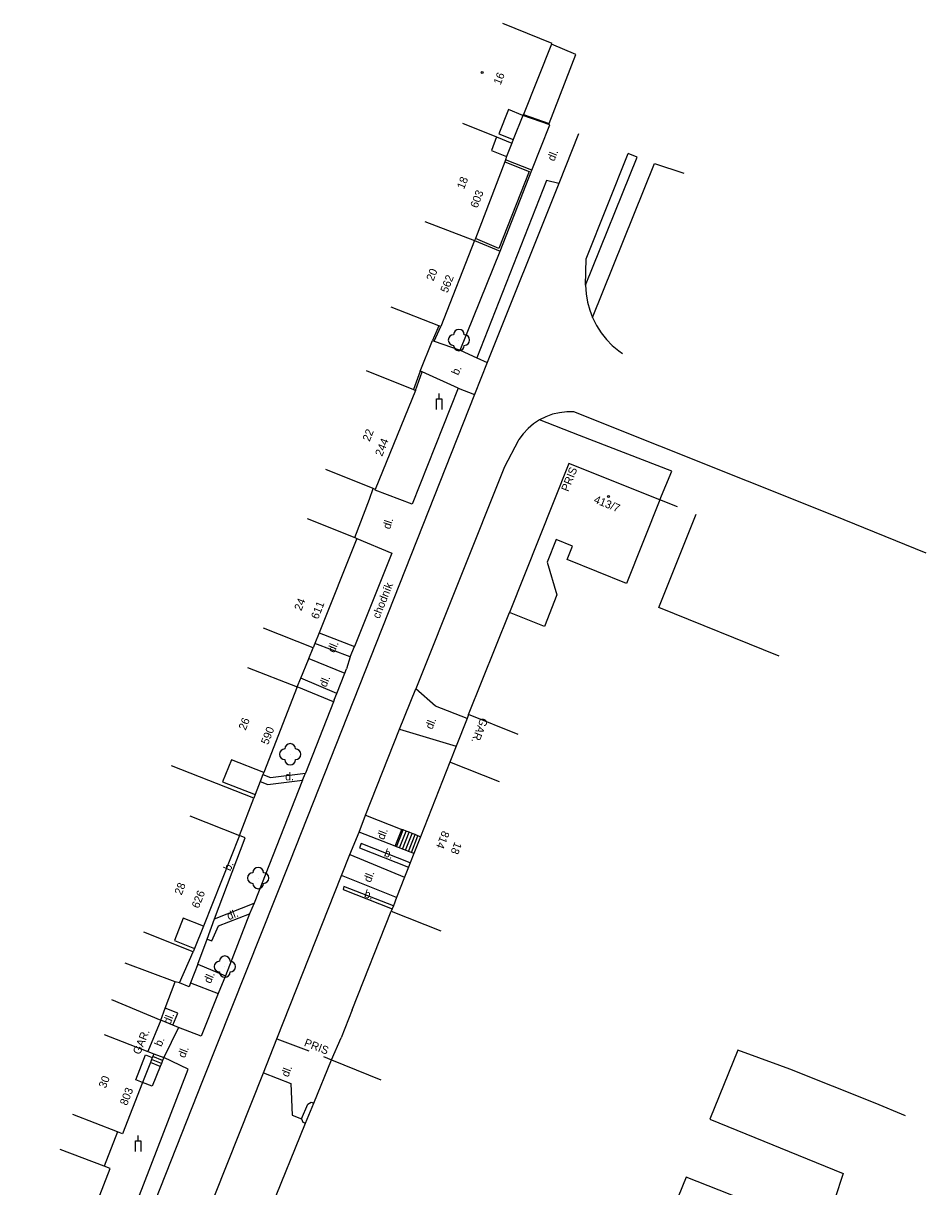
# Model space of a CAD drawing. Extents: x -577457 to -568404, y -1208466 to -1201387.
# Drawn here: x -568844.1 to -568759.4, y -1203437.4 to -1203328.3 of the extents above; entities that cross this region are included whole.
import ezdxf

# ---------------------------------------------------------------- set-up
doc = ezdxf.new("R2010")
doc.units = 0
for name, color, linetype in [('BUDOVY_MĚŘ', 7, 'Continuous'), ('BUDOVY_NEMĚŘ', 7, 'Continuous'), ('POMOC_POPIS', 7, 'Continuous'), ('ROZHRANÍ_PLOCH', 7, 'Continuous'), ('ZELEŇ', 7, 'Continuous'), ('ZN_BUDOV', 7, 'Continuous'), ('ZN_DOPLŇKOVÉ', 7, 'Continuous'), ('Č_POPIS_ORIENT', 7, 'Continuous')]:
    doc.layers.add(name, color=color, linetype=linetype)

msp = doc.modelspace()

# ---------------------------------------------------------------- linework, layer by layer
at = {"layer": 'BUDOVY_MĚŘ'}
for points in [[(-568799.17, -1203328.32), (-568794.53, -1203330.18)], [(-568794.57, -1203330.27), (-568797.21, -1203336.87)], [(-568797.25, -1203336.96), (-568798.59, -1203336.41), (-568799.51, -1203338.69), (-568798.16, -1203339.23)], [(-568797.25, -1203336.96), (-568798.16, -1203339.23)], [(-568797.21, -1203336.87), (-568797.25, -1203336.96)], [(-568802.93, -1203337.69), (-568799.73, -1203338.97)], [(-568799.73, -1203338.97), (-568800.21, -1203340.24), (-568798.78, -1203340.82)], [(-568799.73, -1203338.97), (-568798.29, -1203339.55)], [(-568798.16, -1203339.23), (-568798.29, -1203339.55)], [(-568798.29, -1203339.55), (-568798.78, -1203340.82)], [(-568798.96, -1203341.31), (-568801.71, -1203348.49)], [(-568798.89, -1203341.12), (-568798.96, -1203341.31)], [(-568798.78, -1203340.82), (-568798.89, -1203341.12)], [(-568806.45, -1203346.9), (-568801.78, -1203348.68)], [(-568801.78, -1203348.68), (-568804.96, -1203356.75)], [(-568801.71, -1203348.49), (-568801.78, -1203348.68)], [(-568805.14, -1203356.68), (-568809.61, -1203354.92)], [(-568804.96, -1203356.75), (-568805.14, -1203356.68)], [(-568811.96, -1203360.86), (-568807.52, -1203362.66)], [(-568807.33, -1203362.74), (-568811.09, -1203372.02), (-568811.28, -1203371.94)], [(-568807.52, -1203362.66), (-568807.33, -1203362.74)], [(-568784.42, -1203372.99), (-568792.95, -1203369.57), (-568798.51, -1203383.56)], [(-568811.28, -1203371.94), (-568815.72, -1203370.14)], [(-568817.48, -1203374.75), (-568813.02, -1203376.53)], [(-568813.02, -1203376.53), (-568812.83, -1203376.6)], [(-568812.83, -1203376.6), (-568816.36, -1203385.47)], [(-568816.91, -1203386.86), (-568821.56, -1203385.01)], [(-568816.36, -1203385.47), (-568816.75, -1203386.45)], [(-568816.75, -1203386.45), (-568816.91, -1203386.86)], [(-568823.06, -1203388.7), (-568818.41, -1203390.52), (-568821.55, -1203398.54)], [(-568802.48, -1203393.47), (-568803.52, -1203396.09)], [(-568802.34, -1203393.12), (-568802.48, -1203393.47)], [(-568797.69, -1203394.97), (-568802.34, -1203393.12)], [(-568803.52, -1203396.09), (-568804.11, -1203397.57)], [(-568822.49, -1203400.94), (-568830.19, -1203397.92)], [(-568821.55, -1203398.54), (-568824.59, -1203397.35), (-568825.41, -1203399.43), (-568822.37, -1203400.62)], [(-568804.11, -1203397.57), (-568806.86, -1203404.57)], [(-568799.46, -1203399.42), (-568804.11, -1203397.57)], [(-568821.89, -1203399.4), (-568822.37, -1203400.62)], [(-568821.63, -1203398.73), (-568821.89, -1203399.4)], [(-568821.55, -1203398.54), (-568821.63, -1203398.73)], [(-568822.37, -1203400.62), (-568822.49, -1203400.94)], [(-568828.49, -1203402.61), (-568823.84, -1203404.45)], [(-568823.84, -1203404.45), (-568827.21, -1203412.95)], [(-568806.86, -1203404.57), (-568807.48, -1203406.14)], [(-568807.82, -1203407), (-568807.98, -1203407.42)], [(-568807.48, -1203406.14), (-568807.82, -1203407)], [(-568807.98, -1203407.42), (-568808.35, -1203408.36)], [(-568808.35, -1203408.36), (-568809.09, -1203410.25)], [(-568809.09, -1203410.25), (-568809.4, -1203411.04)], [(-568809.51, -1203411.32), (-568809.61, -1203411.56)], [(-568809.4, -1203411.04), (-568809.51, -1203411.32)], [(-568827.21, -1203412.95), (-568829.11, -1203412.2), (-568829.93, -1203414.28), (-568828.03, -1203415.03)], [(-568809.61, -1203411.56), (-568804.96, -1203413.39)], [(-568828.16, -1203415.35), (-568832.81, -1203413.51)], [(-568827.21, -1203412.95), (-568828.03, -1203415.03)], [(-568828.03, -1203415.03), (-568828.16, -1203415.35)], [(-568835.82, -1203419.84), (-568831.2, -1203421.76)], [(-568831.2, -1203421.76), (-568832.43, -1203424.71)], [(-568836.53, -1203423.11), (-568832.43, -1203424.71)], [(-568832.91, -1203427.59), (-568833.56, -1203427.34), (-568832.65, -1203425), (-568832, -1203425.26)], [(-568832.43, -1203424.71), (-568831.87, -1203424.93)], [(-568832.07, -1203425.44), (-568832.18, -1203425.72)], [(-568832, -1203425.26), (-568832.07, -1203425.44)], [(-568831.96, -1203425.16), (-568832, -1203425.26)], [(-568831.87, -1203424.93), (-568831.96, -1203425.16)], [(-568816.87, -1203429.54), (-568815.21, -1203425.47)], [(-568815.21, -1203425.47), (-568810.58, -1203427.35)], [(-568832.18, -1203425.72), (-568832.91, -1203427.59)], [(-568832.91, -1203427.59), (-568834.8, -1203432.41), (-568835.27, -1203432.23)], [(-568817.63, -1203431.42), (-568816.87, -1203429.54)], [(-568835.27, -1203432.23), (-568839.46, -1203430.59)], [(-568820.85, -1203439.36), (-568817.63, -1203431.42)], [(-568836.52, -1203435.46), (-568840.63, -1203433.88)], [(-568837.14, -1203438.74), (-568835.96, -1203435.68), (-568836.52, -1203435.46)]]:
    msp.add_lwpolyline(points, dxfattribs=at)
at = {"layer": 'BUDOVY_NEMĚŘ'}
for points in [[(-568784.42, -1203372.99), (-568787.55, -1203380.82), (-568793.1, -1203378.58), (-568792.6, -1203377.34), (-568794.14, -1203376.72), (-568794.97, -1203378.84), (-568794.06, -1203381.88), (-568795.22, -1203384.87), (-568798.51, -1203383.56)], [(-568773.23, -1203387.65), (-568784.5, -1203383.07), (-568781.02, -1203374.33)], [(-568761.39, -1203430.74), (-568764.22, -1203429.55), (-568772.23, -1203426.35), (-568773.17, -1203426.01), (-568777.11, -1203424.58), (-568779.74, -1203431.03), (-568767.23, -1203436.13), (-568768.02, -1203438.5), (-568766.99, -1203438.89), (-568768.24, -1203441.87), (-568781.95, -1203436.47), (-568782.71, -1203438.33), (-568781.76, -1203438.89), (-568759.39, -1203447.72)]]:
    msp.add_lwpolyline(points, dxfattribs=at)
at = {"layer": 'ROZHRANÍ_PLOCH'}
for points in [[(-568796.41, -1203342.1), (-568794.72, -1203337.85)], [(-568792.05, -1203338.67), (-568793.9, -1203343.35)], [(-568791.37, -1203352.88), (-568791.33, -1203350.4), (-568787.38, -1203340.52)], [(-568791.37, -1203352.88), (-568786.54, -1203340.86), (-568787.38, -1203340.52)], [(-568790.72, -1203355.9), (-568784.9, -1203341.46), (-568782.18, -1203342.36)], [(-568793.9, -1203343.35), (-568795.03, -1203343.05), (-568801.56, -1203359.68)], [(-568793.9, -1203343.35), (-568800.59, -1203360.13)], [(-568803.13, -1203358.96), (-568799.4, -1203349.69)], [(-568791.37, -1203352.88), (-568791.32, -1203353.67), (-568791.19, -1203354.45), (-568790.98, -1203355.22), (-568790.72, -1203355.9)], [(-568790.72, -1203355.9), (-568790.7, -1203355.96), (-568790.34, -1203356.66), (-568789.91, -1203357.33), (-568789.42, -1203357.95), (-568788.87, -1203358.52), (-568788.26, -1203359.03), (-568787.91, -1203359.28)], [(-568805.56, -1203358.13), (-568803.13, -1203358.96)], [(-568803.13, -1203358.96), (-568801.56, -1203359.68)], [(-568800.59, -1203360.13), (-568801.78, -1203363.13)], [(-568801.56, -1203359.68), (-568800.59, -1203360.13)], [(-568803.31, -1203362.51), (-568806.69, -1203361)], [(-568801.78, -1203363.13), (-568819.11, -1203406.9), (-568827.3, -1203427.46), (-568844.1, -1203469.99)], [(-568803.31, -1203362.51), (-568807.63, -1203373.39), (-568811.11, -1203372.07)], [(-568803.31, -1203362.51), (-568801.78, -1203363.13)], [(-568795.7, -1203365.5), (-568796.26, -1203365.87), (-568796.77, -1203366.31), (-568797.22, -1203366.8), (-568797.62, -1203367.34), (-568797.69, -1203367.46), (-568798.98, -1203369.91), (-568807.3, -1203390.7)], [(-568759.45, -1203377.98), (-568768.12, -1203374.47), (-568792.48, -1203364.75), (-568793.15, -1203364.74), (-568793.82, -1203364.82), (-568794.47, -1203364.97), (-568795.1, -1203365.2), (-568795.7, -1203365.5)], [(-568816.36, -1203385.47), (-568813.04, -1203386.73)], [(-568813.44, -1203387.71), (-568816.75, -1203386.45)], [(-568817.32, -1203387.86), (-568813.95, -1203389.25)], [(-568814.7, -1203391.13), (-568818.08, -1203389.72)], [(-568808.82, -1203394.48), (-568807.3, -1203390.7)], [(-568802.48, -1203393.47), (-568805.45, -1203392.33), (-568807.3, -1203390.7)], [(-568815.02, -1203391.93), (-568817.65, -1203398.6)], [(-568812.02, -1203402.54), (-568808.82, -1203394.48)], [(-568808.82, -1203394.48), (-568803.52, -1203396.09)], [(-568817.93, -1203399.26), (-568822.45, -1203410.79)], [(-568821.89, -1203399.4), (-568821.16, -1203399.68), (-568817.93, -1203399.26)], [(-568821.63, -1203398.73), (-568820.91, -1203399.01), (-568817.65, -1203398.6)], [(-568817.93, -1203399.26), (-568817.65, -1203398.6)], [(-568812.6, -1203404.13), (-568812.02, -1203402.54)], [(-568812.02, -1203402.54), (-568808.62, -1203403.88)], [(-568826.16, -1203412.25), (-568823.28, -1203404.68), (-568823.84, -1203404.45)], [(-568813.47, -1203406.23), (-568812.6, -1203404.13)], [(-568809.24, -1203405.45), (-568812.6, -1203404.13)], [(-568809.24, -1203405.45), (-568808.62, -1203403.88)], [(-568809.1, -1203405.5), (-568808.48, -1203403.93)], [(-568808.82, -1203405.61), (-568808.2, -1203404.04)], [(-568808.48, -1203403.93), (-568808.62, -1203403.88)], [(-568808.54, -1203405.72), (-568807.93, -1203404.15)], [(-568808.2, -1203404.04), (-568808.48, -1203403.93)], [(-568808.26, -1203405.83), (-568807.65, -1203404.26)], [(-568807.93, -1203404.15), (-568808.2, -1203404.04)], [(-568807.99, -1203405.94), (-568807.37, -1203404.37)], [(-568807.65, -1203404.26), (-568807.93, -1203404.15)], [(-568807.71, -1203406.05), (-568807.09, -1203404.48)], [(-568807.37, -1203404.37), (-568807.65, -1203404.26)], [(-568807.09, -1203404.48), (-568807.37, -1203404.37)], [(-568806.86, -1203404.57), (-568807.09, -1203404.48)], [(-568807.82, -1203407), (-568812.42, -1203405.2), (-568812.58, -1203405.61), (-568807.98, -1203407.42)], [(-568809.1, -1203405.5), (-568809.24, -1203405.45)], [(-568808.82, -1203405.61), (-568809.1, -1203405.5)], [(-568808.54, -1203405.72), (-568808.82, -1203405.61)], [(-568808.26, -1203405.83), (-568808.54, -1203405.72)], [(-568807.99, -1203405.94), (-568808.26, -1203405.83)], [(-568807.71, -1203406.05), (-568807.99, -1203405.94)], [(-568814.27, -1203408.21), (-568813.47, -1203406.23)], [(-568813.47, -1203406.23), (-568808.35, -1203408.36)], [(-568807.48, -1203406.14), (-568807.71, -1203406.05)], [(-568820.33, -1203423.5), (-568814.27, -1203408.21)], [(-568809.09, -1203410.25), (-568814.27, -1203408.21)], [(-568809.4, -1203411.04), (-568814.04, -1203409.22), (-568814.1, -1203409.52), (-568809.51, -1203411.32)], [(-568826.16, -1203412.25), (-568822.45, -1203410.79)], [(-568822.45, -1203410.79), (-568822.88, -1203411.78)], [(-568826.87, -1203414.18), (-568826.42, -1203414.34), (-568825.8, -1203412.92), (-568822.88, -1203411.78)], [(-568826.87, -1203414.18), (-568826.16, -1203412.25)], [(-568822.88, -1203411.78), (-568825.14, -1203417.61)], [(-568827.73, -1203416.52), (-568826.87, -1203414.18)], [(-568827.73, -1203416.52), (-568828.41, -1203418.27)], [(-568827.73, -1203416.52), (-568825.14, -1203417.61)], [(-568825.14, -1203417.61), (-568825.82, -1203419.26)], [(-568828.41, -1203418.27), (-568828.55, -1203418.64), (-568829.44, -1203418.25)], [(-568828.41, -1203418.27), (-568825.82, -1203419.26)], [(-568825.82, -1203419.26), (-568827.42, -1203423.26), (-568829.53, -1203422.46)], [(-568830.08, -1203422.23), (-568829.6, -1203421.09), (-568830.78, -1203420.65)], [(-568830.08, -1203422.23), (-568831.2, -1203421.76)], [(-568829.53, -1203422.46), (-568830.08, -1203422.23)], [(-568829.53, -1203422.46), (-568830.92, -1203425.27)], [(-568821.59, -1203426.69), (-568820.33, -1203423.5)], [(-568820.33, -1203423.5), (-568817.34, -1203424.65)], [(-568836.74, -1203438.89), (-568833.89, -1203439.95), (-568828.64, -1203426.34), (-568830.92, -1203425.27)], [(-568831.14, -1203425.81), (-568832.07, -1203425.44)], [(-568831.03, -1203425.53), (-568831.96, -1203425.16)], [(-568831.87, -1203424.93), (-568830.92, -1203425.27)], [(-568831.03, -1203425.53), (-568831.14, -1203425.81)], [(-568830.92, -1203425.27), (-568831.03, -1203425.53)], [(-568815.96, -1203425.18), (-568815.21, -1203425.47)], [(-568831.25, -1203426.09), (-568832, -1203427.95), (-568832.91, -1203427.59)], [(-568831.25, -1203426.09), (-568832.18, -1203425.72)], [(-568831.14, -1203425.81), (-568831.25, -1203426.09)], [(-568826.13, -1203438.16), (-568821.59, -1203426.69)], [(-568821.59, -1203426.69), (-568819.02, -1203427.69), (-568818.88, -1203430.66), (-568818.01, -1203431.01)], [(-568818.01, -1203431.01), (-568817.43, -1203429.62), (-568817.1, -1203429.44), (-568816.87, -1203429.54)], [(-568818.01, -1203431.01), (-568817.88, -1203431.32), (-568817.63, -1203431.42)]]:
    msp.add_lwpolyline(points, dxfattribs=at)
at = {"layer": 'ZELEŇ'}
for centre in [(-568803.25, -1203358.01), (-568819.08, -1203396.84), (-568822.07, -1203408.44), (-568825.2, -1203416.74)]:
    msp.add_circle(centre, 0.0005, dxfattribs=at)
for centre, start, end in [((-568803.75, -1203358.01), 90, 270), ((-568803.25, -1203357.51), 0, 180), ((-568802.75, -1203358.01), 270, 90), ((-568803.25, -1203358.51), 180, 360), ((-568819.08, -1203396.34), 0, 180), ((-568819.58, -1203396.84), 90, 270), ((-568818.58, -1203396.84), 270, 90), ((-568819.08, -1203397.34), 180, 360), ((-568822.57, -1203408.44), 90, 270), ((-568822.07, -1203407.94), 0, 180), ((-568821.57, -1203408.44), 270, 90), ((-568822.07, -1203408.94), 180, 360), ((-568825.2, -1203416.24), 0, 180), ((-568825.7, -1203416.74), 90, 270), ((-568824.7, -1203416.74), 270, 90), ((-568825.2, -1203417.24), 180, 360)]:
    msp.add_arc(centre, 0.5, start, end, dxfattribs=at)
at = {"layer": 'ZN_BUDOV'}
for centre in [(-568801.08, -1203332.93), (-568789.23, -1203372.67)]:
    msp.add_circle(centre, 0.0875, dxfattribs=at)
at = {"layer": 'ZN_DOPLŇKOVÉ'}
for p, q in [((-568805.09, -1203363.53), (-568805.09, -1203363.03)), ((-568833.32, -1203433.08), (-568833.32, -1203432.58))]:
    msp.add_line(p, q, dxfattribs=at)
for points in [[(-568797.21, -1203336.87), (-568794.78, -1203337.72), (-568792.3, -1203331.24), (-568794.57, -1203330.27)], [(-568794.72, -1203337.85), (-568797.25, -1203336.96)], [(-568798.96, -1203341.31), (-568796.67, -1203342.21), (-568799.51, -1203349.43), (-568801.71, -1203348.49)], [(-568796.41, -1203342.1), (-568798.89, -1203341.12)], [(-568799.4, -1203349.69), (-568796.41, -1203342.1)], [(-568801.78, -1203348.68), (-568799.4, -1203349.69)], [(-568805.14, -1203356.68), (-568805.74, -1203358.05)], [(-568805.56, -1203358.13), (-568804.96, -1203356.75)], [(-568806.88, -1203360.93), (-568805.74, -1203358.05)], [(-568805.74, -1203358.05), (-568805.56, -1203358.13)], [(-568806.88, -1203360.93), (-568807.52, -1203362.66)], [(-568807.33, -1203362.74), (-568806.69, -1203361)], [(-568806.69, -1203361), (-568806.88, -1203360.93)], [(-568805.34, -1203364.53), (-568805.34, -1203363.53), (-568804.84, -1203363.53), (-568804.84, -1203364.53)], [(-568783.28, -1203370.29), (-568791.94, -1203366.95), (-568795.7, -1203365.5)], [(-568784.42, -1203372.99), (-568783.28, -1203370.29)], [(-568813.02, -1203376.53), (-568811.65, -1203372.93), (-568811.28, -1203371.94)], [(-568782.77, -1203373.64), (-568784.42, -1203372.99)], [(-568812.83, -1203376.6), (-568809.53, -1203378), (-568813.04, -1203386.73)], [(-568802.34, -1203393.12), (-568798.51, -1203383.56)], [(-568817.32, -1203387.86), (-568816.91, -1203386.86)], [(-568813.44, -1203387.71), (-568813.04, -1203386.73)], [(-568818.08, -1203389.72), (-568817.36, -1203387.95), (-568817.32, -1203387.86)], [(-568813.44, -1203387.71), (-568813.78, -1203388.83)], [(-568814.7, -1203391.13), (-568813.95, -1203389.25)], [(-568813.95, -1203389.25), (-568813.78, -1203388.83)], [(-568818.41, -1203390.52), (-568818.08, -1203389.72)], [(-568815.02, -1203391.93), (-568818.41, -1203390.52)], [(-568814.95, -1203391.74), (-568815.02, -1203391.93)], [(-568814.95, -1203391.74), (-568814.7, -1203391.13)], [(-568823.84, -1203404.45), (-568822.49, -1203400.94)], [(-568813.25, -1203420.78), (-568809.61, -1203411.56)], [(-568829.44, -1203418.25), (-568828.16, -1203415.35)], [(-568829.85, -1203418.18), (-568834.53, -1203416.42)], [(-568830.78, -1203420.65), (-568829.85, -1203418.18)], [(-568829.44, -1203418.25), (-568829.85, -1203418.18)], [(-568831.2, -1203421.76), (-568830.78, -1203420.65)], [(-568813.25, -1203420.78), (-568814.3, -1203423.41)], [(-568815.21, -1203425.47), (-568814.3, -1203423.41)], [(-568835.27, -1203432.23), (-568836.52, -1203435.46)], [(-568833.57, -1203434.08), (-568833.57, -1203433.08), (-568833.07, -1203433.08), (-568833.07, -1203434.08)]]:
    msp.add_lwpolyline(points, dxfattribs=at)

# ---------------------------------------------------------------- texts
at = {"layer": 'POMOC_POPIS'}
for s, rotation, p in [('dl.', 68.26, (-568794.31, -1203341.31)), ('b.', 65.95, (-568803.32, -1203361.37)), ('PRIS', 68.33, (-568793, -1203372.28)), ('dl.', 71.61, (-568809.72, -1203375.8)), ('chodník', 68.4, (-568810.71, -1203384.19)), ('dl.', 67.11, (-568814.92, -1203387.38)), ('dl.', 67.11, (-568815.7, -1203390.61)), ('dl.', 68.33, (-568805.75, -1203394.56)), ('GAR.', 248.31, (-568801.2, -1203393.35)), ('dl.', 68.54, (-568810.28, -1203404.91)), ('b.', 339.58, (-568810.33, -1203406.37)), ('b.', 64.82, (-568824.69, -1203407.84)), ('dl.', 68.54, (-568811.54, -1203408.91)), ('b.', 342.77, (-568812.19, -1203410.22)), ('dl.', 21.33, (-568824.84, -1203412.4)), ('dl.', 66.32, (-568826.54, -1203418.38)), ('dl.', 68.39, (-568830.31, -1203422.21)), ('GAR.', 67.39, (-568833.17, -1203425.05)), ('b.', 67.7, (-568831.15, -1203424.3)), ('dl.', 68.39, (-568828.95, -1203425.36)), ('PRIS', 338.9, (-568817.83, -1203424.16)), (' dl.', 68.89, (-568819.35, -1203427.41))]:
    msp.add_text(s, height=0.75, rotation=rotation, dxfattribs=at).set_placement(p)
msp.add_text('d.', height=0.75, dxfattribs=at).set_placement((-568819.55, -1203399.28))
at = {"layer": 'Č_POPIS_ORIENT'}
for s, rotation, p in [('16', 68.14, (-568799.35, -1203334.15)), ('18', 68.26, (-568802.78, -1203343.93)), ('603', 69.08, (-568801.52, -1203345.7)), ('20', 68.31, (-568805.65, -1203352.54)), ('562', 68.49, (-568804.33, -1203353.65)), ('22', 68.31, (-568811.63, -1203367.58)), ('244', 67.94, (-568810.45, -1203368.97)), ('413/7', 338.15, (-568790.67, -1203373.24)), ('24', 68.31, (-568818.03, -1203383.45)), ('611', 68.31, (-568816.46, -1203384.24)), ('26', 68.6, (-568823.25, -1203394.64)), ('590', 68.6, (-568821.15, -1203396)), ('814', 248.54, (-568804.8, -1203403.95)), ('18', 248.54, (-568803.64, -1203405)), ('28', 68.38, (-568829.26, -1203410.09)), ('626', 68.38, (-568827.65, -1203411.34)), ('30', 68.61, (-568836.37, -1203428.2)), ('803', 68.61, (-568834.38, -1203429.82))]:
    msp.add_text(s, height=0.75, rotation=rotation, dxfattribs=at).set_placement(p)

doc.saveas('drawing.dxf')
